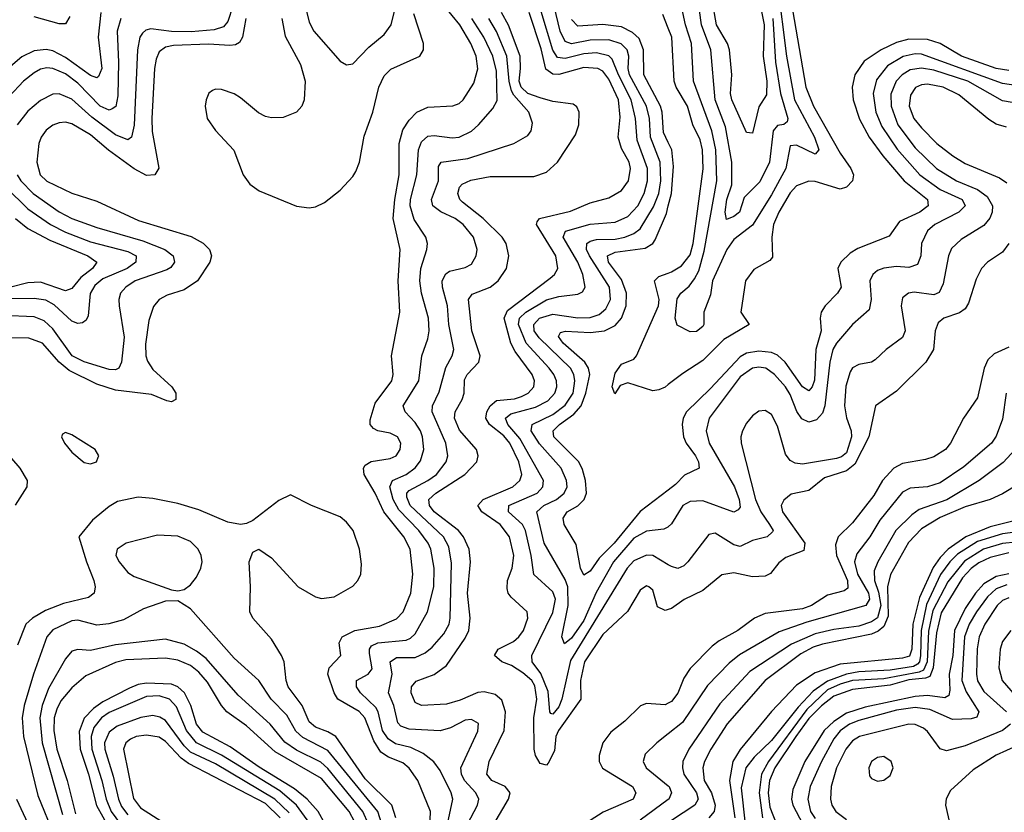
# Model space of a CAD drawing. Header units: inches. Extents: x 884549 to 1028252, y 526810 to 653624.
# Tile 975 of 1056: x 1017924 to 1021076, y 616128 to 618666. Entities that reach past the tile are written whole.
import ezdxf

# ---------------------------------------------------------------- set-up
doc = ezdxf.new("R2010")
doc.units = ezdxf.units.IN
doc.header["$MEASUREMENT"] = 0
doc.layers.add('B0611', color=7, linetype='Continuous')
doc.layers.add('B0621', color=7, linetype='Continuous')

msp = doc.modelspace()

# ---------------------------------------------------------------- linework, layer by layer
at = {"layer": 'B0611', "color": 5}
for points, elevation in [([(1019110, 618857), (1019070, 618855.2), (1018990, 618822.3), (1018910, 618797.1), (1018877.4, 618770), (1018850.1, 618729.9), (1018842.3, 618690), (1018850, 618658.3), (1018865.5, 618630), (1018950, 618533.4), (1018970, 618522), (1018990, 618525.3), (1019041.5, 618578.5), (1019090, 618619.4), (1019112.3, 618650), (1019122.2, 618690), (1019137.1, 618810), (1019130, 618841.5)], 2740), ([(1018070, 617344.5), (1018060.7, 617339.3), (1018057.1, 617330), (1018066.9, 617310), (1018090, 617280.8), (1018130, 617248.2), (1018150, 617243.6), (1018169.2, 617250), (1018175.3, 617264.7), (1018177, 617270), (1018165.1, 617290), (1018090, 617336.4)], 2720), ([(1018364.8, 617015.2), (1018264.9, 616990), (1018235.5, 616970), (1018231.8, 616950), (1018241.6, 616930), (1018270, 616896.3), (1018290, 616883), (1018410, 616840.5), (1018430, 616837.1), (1018450, 616841.6), (1018470, 616856.5), (1018490, 616881.1), (1018503.9, 616910), (1018507.7, 616930), (1018505, 616950), (1018495.1, 616970), (1018470, 616995.4), (1018430, 617012.4)], 2740)]:
    msp.add_lwpolyline(points, close=True, dxfattribs=dict(at, elevation=elevation))
for points, elevation in [([(1018605.4, 618710), (1018590, 618660.3), (1018576.4, 618643.6), (1018545.7, 618634.3), (1018472.7, 618627.3), (1018410, 618628.5), (1018343, 618637), (1018326.9, 618633.1), (1018316.5, 618623.5), (1018308.5, 618610), (1018300.5, 618570), (1018290, 618329), (1018281.7, 618290), (1018270, 618281.8), (1018230, 618297.7), (1018154.1, 618354.1), (1018090, 618411.7), (1018050, 618429), (1018030, 618427.9), (1017990, 618407.8), (1017950, 618373.1), (1017915.1, 618330)], 2660), ([(1019236.6, 616076.6), (1019238.7, 616130), (1019197.6, 616230), (1019170, 616269.3), (1019150, 616285.9), (1019103.9, 616303.9), (1019080.1, 616320.1), (1019056.8, 616356.8), (1019028.3, 616430), (1019010, 616450.2), (1018942.3, 616490), (1018929.9, 616510.1), (1018909.9, 616570), (1018914.7, 616590), (1018951.4, 616630), (1018945.9, 616670), (1018955.9, 616690), (1018996.5, 616710), (1019075.6, 616724.4), (1019130, 616746.9), (1019151.2, 616770), (1019175.4, 616830), (1019182.6, 616890), (1019173.5, 616970), (1019153.2, 617010), (1019089.8, 617089.8), (1019061.8, 617150), (1019026.6, 617210), (1019024.6, 617230), (1019030, 617239.8), (1019049.1, 617250.9), (1019110, 617261.3), (1019128.7, 617270), (1019142.1, 617290), (1019143.6, 617310), (1019133.1, 617330), (1019110, 617342.5), (1019070, 617349.9), (1019056.6, 617356.6), (1019045.8, 617370), (1019045.1, 617385.1), (1019061.3, 617438.7), (1019115.4, 617510), (1019118.7, 617530), (1019114.2, 617590), (1019140.6, 617730), (1019135.5, 617830), (1019142.1, 617930), (1019119.6, 618030), (1019124.5, 618090), (1019138.3, 618170), (1019138.4, 618270), (1019150, 618313.3), (1019170, 618345), (1019194.5, 618370), (1019230, 618385.9), (1019310, 618390.6), (1019330, 618398.5), (1019343.2, 618410), (1019376.9, 618463.1), (1019390.6, 618509.4), (1019384.6, 618550), (1019368.3, 618590), (1019332.3, 618650), (1019283.7, 618710)], 2680), ([(1020000, 617042.3), (1019998.8, 617041.2), (1019985.6, 617034.4), (1019930, 617028.4), (1019890, 617005.3), (1019824.3, 616930), (1019768.5, 616831.5), (1019730, 616741.5), (1019690, 616685.1), (1019667.8, 616667.8), (1019659, 616690), (1019679.2, 616790), (1019677.8, 616850), (1019670, 616872.9), (1019602.4, 616990), (1019579, 617090), (1019601.2, 617110), (1019641.8, 617130), (1019666.4, 617150), (1019676, 617170), (1019674.4, 617190), (1019656.9, 617230), (1019587.5, 617307.5), (1019560.8, 617350), (1019564.5, 617370), (1019630, 617402.3), (1019670, 617431.4), (1019694.9, 617470), (1019701.1, 617510), (1019697.5, 617530), (1019687.2, 617550), (1019587, 617647), (1019570.8, 617670), (1019569.4, 617690), (1019587.8, 617710), (1019630, 617723.4), (1019710, 617711.8), (1019750, 617713), (1019778.3, 617721.7), (1019800.2, 617739.8), (1019815, 617770), (1019812, 617810), (1019747.7, 617910), (1019738.3, 617930), (1019739.5, 617950), (1019750, 617957.4), (1019770, 617961.9), (1019830, 617964), (1019860.7, 617970), (1019890, 617981.8), (1019910, 617997.1), (1019952.9, 618067.1), (1019969.1, 618110), (1019976.4, 618150), (1019974, 618210), (1019942.6, 618290), (1019939.3, 618350), (1019930.4, 618390), (1019875.5, 618490), (1019871.7, 618510), (1019874.1, 618550), (1019868.6, 618570), (1019849.5, 618589.5), (1019810, 618602.1), (1019750, 618600.7), (1019690, 618588.7), (1019670, 618596.7), (1019654.1, 618630), (1019634.8, 618710)], 2540), ([(1018183.2, 618690), (1018174.9, 618610), (1018187, 618510), (1018175.8, 618484.2), (1018170, 618480.2), (1018150, 618487.2), (1018070, 618545.6), (1018030, 618566.3), (1018008.7, 618571.3), (1017970, 618566.5), (1017930, 618547.7), (1017855.7, 618484.3)], 2620), ([(1018762.4, 618670), (1018773.4, 618613.4), (1018822.8, 618522.8), (1018837.8, 618470), (1018833.8, 618410), (1018826.8, 618390), (1018809.7, 618370.3), (1018766.5, 618353.5), (1018730, 618352), (1018710, 618356.9), (1018688.2, 618368.2), (1018630, 618416.4), (1018610, 618428.5), (1018570, 618442.4), (1018550, 618444.1), (1018540.6, 618439.4), (1018529, 618431), (1018520.6, 618410), (1018517.1, 618390), (1018523.5, 618350), (1018550, 618311.4), (1018608.8, 618248.8), (1018638.6, 618170), (1018660, 618140), (1018690, 618118), (1018810, 618068.8), (1018850, 618063.7), (1018870, 618067), (1018899, 618081), (1018950, 618120.3), (1018990, 618164), (1018999.3, 618180.7), (1019011.9, 618210), (1019026.5, 618293.5), (1019054.2, 618370), (1019073.6, 618450), (1019090, 618487), (1019112.1, 618507.9), (1019204.2, 618550), (1019216.1, 618570), (1019215.9, 618590), (1019185.4, 618685.4)], 2720), ([(1019440.9, 616090), (1019488.9, 616170), (1019493.5, 616190), (1019478.2, 616210), (1019435.2, 616230), (1019418.7, 616250), (1019426.5, 616290), (1019474.4, 616390), (1019478.5, 616450), (1019466.5, 616486.5), (1019445.2, 616505.2), (1019410, 616513.9), (1019390, 616511.6), (1019333.6, 616486.4), (1019290, 616474), (1019210, 616469.9), (1019190, 616479.8), (1019176.5, 616510), (1019177.4, 616530), (1019192.3, 616547.7), (1019250, 616569.1), (1019290, 616597.8), (1019350, 616685), (1019361.6, 616710), (1019365.5, 616750), (1019357.3, 616830), (1019366.9, 616930), (1019362.1, 616970), (1019343.8, 617010), (1019328, 617030), (1019250.8, 617090), (1019235.8, 617110), (1019233.5, 617130), (1019255.8, 617150), (1019348.9, 617210), (1019387.2, 617250), (1019391.7, 617270), (1019385.5, 617290), (1019331.7, 617351.7), (1019315.4, 617390), (1019317.5, 617410), (1019340.4, 617450), (1019346.4, 617470), (1019347.1, 617512.9), (1019356, 617530), (1019393.5, 617570), (1019397.3, 617590), (1019370.7, 617670), (1019360.1, 617770), (1019372.3, 617787.7), (1019430, 617809.4), (1019455.8, 617830), (1019481.8, 617870), (1019489.9, 617910), (1019481.3, 617950), (1019468.2, 617970), (1019406.9, 618030), (1019341.5, 618081.5), (1019333, 618090), (1019326.1, 618110), (1019331.5, 618130), (1019340.4, 618139.6), (1019367.8, 618152.2), (1019430, 618164), (1019570, 618163.9), (1019610, 618178.2), (1019645.5, 618210), (1019702.6, 618297.4), (1019713.9, 618330), (1019714.6, 618370), (1019707.4, 618387.4), (1019695.9, 618395.9), (1019630, 618404.2), (1019590, 618416.1), (1019550, 618430), (1019529.2, 618450), (1019523, 618470), (1019527.3, 618510), (1019525.5, 618550), (1019488.8, 618648.8), (1019466.2, 618690)], 2620), ([(1020000, 616777.2), (1019990, 616773.7), (1019965.6, 616785.6), (1019950, 616838.9), (1019938, 616850), (1019930, 616853.3), (1019910, 616839.3), (1019869.3, 616770.7), (1019790, 616697.3), (1019731.4, 616610), (1019719.1, 616550), (1019720.1, 616490), (1019648.8, 616390), (1019639.7, 616370), (1019635.3, 616324.8), (1019615.2, 616284.8), (1019610, 616278.3), (1019590, 616283.5), (1019574.8, 616310), (1019570.7, 616330), (1019569.4, 616430), (1019578.6, 616490), (1019572.5, 616532.5), (1019562.7, 616550), (1019534.6, 616574.6), (1019498.3, 616598.3), (1019467.3, 616610), (1019443.6, 616630), (1019454.9, 616650), (1019504.7, 616675.3), (1019521.1, 616690), (1019536, 616710), (1019549.9, 616750), (1019548, 616770), (1019497.2, 616817.2), (1019487.5, 616830), (1019484, 616844), (1019485.1, 616870), (1019499.8, 616910), (1019505.7, 616950), (1019491.9, 617010), (1019461.2, 617050), (1019402.5, 617090), (1019390.4, 617110), (1019407.8, 617130), (1019502.1, 617170), (1019524.9, 617190), (1019530.8, 617210), (1019521.4, 617250), (1019492.6, 617310), (1019473.2, 617333.2), (1019427.8, 617370), (1019416.2, 617390), (1019418.7, 617410), (1019430, 617429.2), (1019450, 617446.9), (1019507.7, 617452.3), (1019530, 617459.6), (1019551.5, 617470), (1019569.4, 617490), (1019571.7, 617510), (1019564.5, 617530), (1019510, 617603.5), (1019495.6, 617630), (1019474.7, 617710), (1019484.9, 617735.1), (1019621.7, 617838.3), (1019635.3, 617850), (1019645.9, 617870), (1019640.4, 617910), (1019577.7, 618010), (1019580.6, 618019.4), (1019587.8, 618030), (1019686.9, 618053.1), (1019750, 618080.3), (1019810, 618096.1), (1019850, 618119.3), (1019872.6, 618150), (1019879.3, 618190), (1019874.7, 618210), (1019850, 618253.6), (1019839.7, 618290), (1019846, 618354), (1019840.3, 618410), (1019810, 618476.1), (1019790, 618502), (1019774, 618510), (1019730, 618512.8), (1019650, 618491.1), (1019630, 618491.8), (1019608.3, 618508.2), (1019593.3, 618573.3), (1019554.1, 618690)], 2580), ([(1020000, 616920.8), (1019950, 616950.3), (1019930, 616951.1), (1019890, 616932.7), (1019868.4, 616910), (1019686.4, 616613.6), (1019659.6, 616490), (1019650, 616466), (1019630, 616442.5), (1019624.4, 616444.4), (1019620.2, 616450), (1019614.9, 616514.9), (1019592.3, 616572.3), (1019563.8, 616610), (1019563.5, 616630), (1019630, 616767.7), (1019638.4, 616810), (1019630, 616833.6), (1019569.6, 616889.6), (1019561.4, 616950), (1019543.1, 617030), (1019532.9, 617050), (1019487.9, 617090), (1019489.4, 617110), (1019580.2, 617150), (1019598.1, 617170), (1019600.3, 617190), (1019524.9, 617324.9), (1019486.2, 617370), (1019478.4, 617390), (1019496.3, 617403.7), (1019574.5, 617425.5), (1019614.1, 617445.9), (1019636.7, 617470), (1019643.3, 617490), (1019642.3, 617510), (1019633.7, 617530), (1019618.1, 617550), (1019545.1, 617630), (1019520.5, 617690), (1019523.1, 617710), (1019544, 617730), (1019610, 617769), (1019650, 617780.1), (1019710, 617786.8), (1019725.4, 617794.6), (1019733.7, 617810), (1019726.2, 617850), (1019710.7, 617890), (1019663.9, 617970), (1019671, 617989), (1019750, 618011.8), (1019830, 618018.1), (1019870, 618036.6), (1019902.9, 618070), (1019923.1, 618110), (1019933.2, 618150), (1019932.9, 618190), (1019900.7, 618280.7), (1019894.7, 618350), (1019881, 618410), (1019840.1, 618490), (1019820.4, 618540.4), (1019810, 618550.8), (1019770, 618560.5), (1019730, 618557.3), (1019670, 618542), (1019645.4, 618545.4), (1019630, 618569.3), (1019592.9, 618692.8)], 2560), ([(1020000, 618639.1), (1019982.7, 618682.7)], 2480), ([(1018647.5, 618670), (1018637.1, 618610), (1018626.9, 618593.1), (1018614.3, 618585.7), (1018596.7, 618583.3), (1018527.7, 618587.7), (1018415.9, 618584.1), (1018390, 618578.1), (1018370, 618563), (1018360.1, 618539.9), (1018354.8, 618510), (1018346.5, 618350), (1018348.1, 618308.1), (1018368.9, 618191.1), (1018356.5, 618170), (1018330, 618167.5), (1018290, 618188.5), (1018208.3, 618248.3), (1018150, 618297.4), (1018090, 618333.3), (1018070, 618338), (1018050, 618336.1), (1018030, 618328.7), (1018007.8, 618312.2), (1017991.8, 618290), (1017984.5, 618270), (1017978.1, 618210), (1017989.2, 618170), (1018010, 618148.8), (1018090, 618111), (1018170, 618085.5), (1018303.4, 618023.4), (1018472.1, 617972.1), (1018510.6, 617950.6), (1018531.2, 617930), (1018537.3, 617910), (1018532.2, 617890), (1018492.7, 617830), (1018450, 617801.1), (1018396, 617784), (1018370.1, 617769.9), (1018352.2, 617747.8), (1018337.5, 617702.5), (1018326.7, 617626.7), (1018327, 617590), (1018332.2, 617572.2), (1018350, 617545.6), (1018410.8, 617490), (1018422.9, 617470), (1018423.7, 617450), (1018410, 617442.5), (1018394.5, 617445.5), (1018345.7, 617465.7), (1018230, 617479.3), (1018170, 617499.5), (1018082.4, 617542.4), (1018049.5, 617569.5), (1017996.4, 617630), (1017953.2, 617646.8), (1017890, 617647.4)], 2680), ([(1018246.9, 618670), (1018236, 618630), (1018240.3, 618530), (1018237.6, 618422.4), (1018231.1, 618388.9), (1018219.5, 618380.5), (1018210, 618377), (1018181, 618390), (1018110, 618462.7), (1018070, 618492.8), (1018030, 618510.2), (1018010, 618512), (1017990, 618507.7), (1017970, 618496.7), (1017936.2, 618470), (1017890, 618420.2)], 2640), ([(1018083.6, 618676.5), (1018070, 618652.7), (1018050, 618652.9), (1017970, 618675.1)], 2580), ([(1019293.5, 616090), (1019309.9, 616170), (1019304.7, 616190), (1019270, 616261.2), (1019249.6, 616289.6), (1019215.6, 616315.6), (1019175.2, 616335.2), (1019126.8, 616346.8), (1019102.9, 616362.9), (1019085.1, 616390), (1019071.5, 616450), (1019063.9, 616463.9), (1019015.1, 616510), (1019001.4, 616530), (1019001.5, 616538.5), (1019002.3, 616550), (1019039, 616570), (1019052.4, 616587.6), (1019043.5, 616636.5), (1019043.4, 616650), (1019050, 616660.9), (1019070, 616670.8), (1019160.8, 616679.2), (1019174.7, 616685.3), (1019190, 616699.8), (1019229.1, 616770), (1019249.6, 616850), (1019250.8, 616910), (1019240.1, 616970), (1019231.2, 616990), (1019201.8, 617030), (1019137, 617097), (1019119.3, 617130), (1019108, 617170), (1019116.7, 617190), (1019160.5, 617210), (1019189.3, 617230.7), (1019206.4, 617253.6), (1019217.6, 617290), (1019213.5, 617330), (1019206.3, 617350), (1019190, 617376.7), (1019157.3, 617410), (1019151.5, 617430), (1019200.9, 617510), (1019211.3, 617590), (1019230, 617643.7), (1019234.2, 617670), (1019232.4, 617710), (1019210.3, 617790), (1019204.5, 617830), (1019207.5, 617870), (1019227, 617930), (1019228.8, 617950), (1019223.2, 617970), (1019186.8, 618026.8), (1019174, 618070), (1019174.3, 618090), (1019194.9, 618170), (1019200.5, 618250), (1019210, 618275.5), (1019230, 618292.9), (1019250, 618295.7), (1019307.7, 618287.7), (1019330, 618289.7), (1019370, 618309.6), (1019392.1, 618330), (1019438.1, 618381.9), (1019452, 618408), (1019450, 618501.6), (1019438.5, 618550), (1019409.2, 618610), (1019370.5, 618670)], 2660), ([(1019356.8, 616090), (1019389.1, 616150), (1019393.1, 616170), (1019383.8, 616190), (1019347.4, 616230), (1019338.1, 616250), (1019336.2, 616270), (1019390, 616387.2), (1019392, 616412), (1019370, 616425), (1019350, 616422.4), (1019302.2, 616397.8), (1019270, 616388.7), (1019170, 616394.3), (1019143.8, 616403.8), (1019134.4, 616414.4), (1019121.1, 616470), (1019104.2, 616510), (1019116.3, 616570), (1019109.6, 616610), (1019130, 616623.8), (1019190, 616623.8), (1019221.6, 616638.4), (1019243.6, 616656.4), (1019281, 616699), (1019297.9, 616730), (1019302.1, 616750), (1019305.6, 616925.6), (1019297.6, 616977.6), (1019279.9, 617010), (1019174.1, 617110), (1019162.6, 617137.4), (1019162.7, 617150), (1019170, 617158.2), (1019229.9, 617190), (1019257.5, 617210), (1019288.7, 617250), (1019293.7, 617270), (1019287.4, 617310), (1019244.5, 617410), (1019245, 617430), (1019266, 617474), (1019287.7, 617552.3), (1019307.9, 617590), (1019313.6, 617610), (1019297.3, 617690), (1019292.7, 617750), (1019276.6, 617810), (1019276.2, 617830), (1019287.4, 617852.6), (1019299.1, 617860.9), (1019350, 617872.9), (1019370, 617883.2), (1019385.3, 617910), (1019388.2, 617930), (1019376.6, 617970), (1019343.6, 618010), (1019317.8, 618030), (1019271.3, 618051.4), (1019246.6, 618070), (1019241.9, 618090), (1019264.2, 618150), (1019264.1, 618195.9), (1019272.6, 618210), (1019358.2, 618221.8), (1019505.6, 618270), (1019550, 618295.9), (1019561.4, 618310), (1019564.9, 618335.1), (1019553.5, 618370), (1019505, 618425), (1019498.5, 618438.5), (1019490.6, 618470), (1019482.9, 618550), (1019450, 618628.4), (1019425.9, 618670)], 2640), ([(1020000, 618273.1), (1019984.9, 618304.9), (1019980.7, 618370), (1019974.9, 618390), (1019921.4, 618490), (1019920.9, 618570), (1019906.2, 618606.2), (1019885.7, 618625.7), (1019850, 618643.6), (1019790, 618650.9), (1019710, 618646.2), (1019690, 618667.6)], 2520), ([(1017915.1, 618170), (1017927.4, 618150), (1017966.4, 618110), (1018050, 618051.1), (1018090, 618029.8), (1018170, 618000.4), (1018317.6, 617957.6), (1018388.5, 617930), (1018414.4, 617910), (1018419.5, 617890), (1018407.4, 617872.6), (1018395, 617865.1), (1018293.6, 617830), (1018263, 617810), (1018246.3, 617790), (1018240.8, 617770), (1018241.9, 617750), (1018258.2, 617650), (1018250, 617569.6), (1018240.7, 617550), (1018230, 617544.8), (1018210, 617545.5), (1018130, 617570.6), (1018091.9, 617590), (1018030, 617676), (1018001.7, 617701.7), (1017970, 617714.8), (1017770, 617723.1)], 2660), ([(1017878.7, 618130), (1017950, 618060.9), (1018022.6, 618010), (1018070, 617985.4), (1018150, 617954.4), (1018270, 617923.5), (1018296.3, 617910), (1018295.5, 617890), (1018267.4, 617870), (1018190, 617836.3), (1018164.6, 617815.5), (1018149.7, 617789.7), (1018142.4, 617717.6), (1018136.2, 617703.8), (1018124.5, 617695.5), (1018110, 617693.6), (1018090, 617701.1), (1018033.6, 617753.6), (1018007.7, 617767.7), (1017970, 617773.2), (1017870, 617772.3)], 2640), ([(1020000, 617159.8), (1019910, 617090.8), (1019826.4, 616990), (1019778.4, 616941.6), (1019750, 616900.5), (1019730, 616887.2), (1019719, 616910), (1019705.3, 616985.3), (1019666.4, 617050), (1019663.7, 617070), (1019676.7, 617090), (1019710.2, 617109.8), (1019730.8, 617129.2), (1019738.6, 617150), (1019735.4, 617190), (1019725.6, 617225.6), (1019713.4, 617250), (1019633, 617330), (1019631.8, 617350), (1019651.4, 617370), (1019697.2, 617402.8), (1019720.8, 617430), (1019736.3, 617470), (1019748.6, 617530), (1019744.6, 617550), (1019732.8, 617570), (1019662.9, 617630), (1019648.4, 617651.6), (1019655, 617665), (1019671.1, 617668.9), (1019750, 617664.4), (1019795.9, 617670), (1019830, 617687.4), (1019849.8, 617710.2), (1019865, 617750), (1019866.2, 617790), (1019850, 617834.3), (1019808, 617890), (1019805.3, 617910), (1019830, 617922), (1019925.6, 617934.4), (1019950, 617949.3), (1019958.4, 617961.6), (1019993.8, 618046.2), (1020000, 618070.3)], 2520), ([(1017910.2, 618030.2), (1017950, 617997.3), (1018020, 617959.9), (1018141.2, 617910), (1018170.7, 617890), (1018156.3, 617870), (1018119.2, 617840.8), (1018090, 617805.3), (1018070, 617798.1), (1017990, 617825.3), (1017950, 617823.2), (1017891.3, 617808.7)], 2620), ([(1020000, 617497.6), (1019990, 617489.9), (1019970, 617480.7), (1019950, 617477.9), (1019870, 617503.2), (1019845.8, 617494.3), (1019828.3, 617468.3), (1019820.3, 617490), (1019830, 617534.4), (1019850, 617563.2), (1019890, 617579.6), (1019898, 617590), (1019968.2, 617750), (1019971, 617770), (1019955.8, 617830), (1019970, 617843.9), (1020000, 617854.9)], 2480), ([(1017815.4, 617355.4), (1017924.5, 617230), (1017947, 617190), (1017946.2, 617170), (1017908.8, 617111.2)], 2680), ([(1019127.8, 616110), (1019114.9, 616150), (1019030, 616235.4), (1018936, 616370), (1018910, 616385.9), (1018870, 616400.8), (1018850, 616417.5), (1018827.6, 616470), (1018783.1, 616530), (1018776.1, 616550), (1018770.4, 616610), (1018761.5, 616630), (1018730, 616681.8), (1018669.8, 616750), (1018660.4, 616770), (1018662.5, 616850), (1018658.5, 616930), (1018670, 616960.5), (1018689.6, 616970.4), (1018730, 616942.3), (1018815.1, 616850), (1018870, 616817.5), (1018890, 616812.1), (1018930, 616817.5), (1018990, 616851.7), (1019006.4, 616870), (1019015.8, 616890), (1019017.7, 616922.3), (1019011.8, 616970), (1018991.4, 617030), (1018970, 617057.4), (1018950, 617074.4), (1018857.6, 617110), (1018790, 617144.5), (1018753.3, 617126.7), (1018670, 617062.7), (1018650, 617052.3), (1018630, 617049.5), (1018590, 617056.9), (1018496.6, 617096.6), (1018430, 617117.1), (1018350, 617132.8), (1018303.1, 617136.9), (1018237.2, 617122.8), (1018210, 617107.4), (1018156.2, 617063.8), (1018112.4, 617010), (1018137.1, 616930), (1018161.2, 616870), (1018165.1, 616850), (1018161.8, 616830), (1018144, 616816), (1018063.9, 616796.1), (1018005.7, 616774.3), (1017964.1, 616750), (1017943.5, 616730), (1017916.9, 616663.1)], 2720), ([(1019082.5, 616090), (1019070.2, 616130), (1018910, 616325.5), (1018830, 616367.2), (1018807.2, 616387.2), (1018778.3, 616438.3), (1018728.7, 616490), (1018688.6, 616550), (1018610, 616621.1), (1018470, 616778.9), (1018430, 616805.1), (1018390, 616803.5), (1018320.1, 616779.9), (1018255.8, 616744.2), (1018209, 616731), (1018170, 616727.5), (1018110, 616743), (1018090, 616741), (1018030, 616712.3), (1018010.9, 616690), (1017968, 616570), (1017937.5, 616470), (1017931.6, 616430), (1017936, 616370), (1017981.6, 616181.6), (1018033.6, 616053.6)], 2740), ([(1019040.4, 616090), (1019022.3, 616130), (1018910, 616268.1), (1018887.8, 616287.8), (1018810, 616326.7), (1018772.4, 616352.4), (1018725.4, 616410), (1018622.7, 616502.7), (1018520.2, 616620.2), (1018490, 616643.6), (1018450, 616666.1), (1018390, 616682.7), (1018230, 616664.4), (1018150, 616645.6), (1018110, 616648.7), (1018090, 616643.4), (1018070, 616618.9), (1018016, 616524), (1017996, 616470), (1017988.2, 616430), (1017995, 616350), (1018060.6, 616120.6)], 2760), ([(1018996, 616096), (1018978.5, 616130), (1018890, 616236.4), (1018741.8, 616321.8), (1018650, 616404.9), (1018587.1, 616450), (1018570, 616470), (1018525, 616545), (1018496.7, 616576.7), (1018470, 616597.4), (1018430, 616614.8), (1018390, 616621.5), (1018263.7, 616616.3), (1018230, 616607.6), (1018135.6, 616564.4), (1018090, 616526.2), (1018055.8, 616484.2), (1018042.1, 616457.9), (1018034.3, 616430), (1018032.9, 616390), (1018043, 616330), (1018075.5, 616230), (1018102.6, 616122.6)], 2780), ([(1018901.5, 616090), (1018879.3, 616130), (1018844.1, 616170), (1018802.8, 616202.8), (1018690, 616272.2), (1018597, 616337), (1018510, 616384.5), (1018489.5, 616410), (1018471.7, 616470), (1018450.7, 616510), (1018430, 616529.4), (1018410, 616537.8), (1018330, 616541.2), (1018303.1, 616536.9), (1018274.8, 616525.2), (1018190, 616481.3), (1018160.1, 616459.9), (1018130.5, 616429.5), (1018114, 616386), (1018117.5, 616330), (1018144.1, 616250), (1018169.9, 616149.9), (1018210, 616076.5)], 2820), ([(1018852.2, 616092.2), (1018810.2, 616150.2), (1018756.4, 616196.4), (1018570, 616311), (1018489.9, 616350), (1018457.1, 616390), (1018425.3, 616465.3), (1018403.6, 616490), (1018370, 616500.7), (1018330, 616498.3), (1018210, 616447), (1018185.3, 616430), (1018161.1, 616398.9), (1018152.2, 616370), (1018154.7, 616330), (1018186.5, 616230), (1018200.1, 616170), (1018216.7, 616130), (1018246.2, 616090)], 2840), ([(1020000, 616477), (1019990, 616471.8), (1019930, 616476.2), (1019911.4, 616468.6), (1019860.3, 616419.7), (1019815.6, 616384.4), (1019790.1, 616350), (1019778.7, 616310), (1019778.3, 616290), (1019788.8, 616268.8), (1019884.8, 616210), (1019896.2, 616190), (1019887, 616170), (1019791.5, 616128.5), (1019750, 616101.8)], 2620), ([(1018785.8, 616125.8), (1018740.2, 616170), (1018550, 616283), (1018470, 616320.8), (1018450, 616340.9), (1018390, 616421.7), (1018372.5, 616432.5), (1018350, 616437.6), (1018311.5, 616431.5), (1018235.9, 616404.1), (1018210, 616384), (1018195.5, 616350), (1018196.3, 616330), (1018223.3, 616243.3), (1018239.7, 616170), (1018250, 616146.4), (1018270, 616119.5)], 2860), ([(1020000, 616379.3), (1019963.2, 616350), (1019926.3, 616313.7), (1019919.8, 616290), (1019929.5, 616270), (1020000, 616212)], 2640), ([(1018757.1, 616110), (1018710, 616155.6), (1018463.6, 616283.6), (1018440.8, 616300.8), (1018390, 616354.3), (1018370, 616367.9), (1018330, 616375.2), (1018296.5, 616370), (1018278.3, 616361.7), (1018262.9, 616350), (1018255.5, 616330), (1018287.6, 616172.4), (1018310, 616142), (1018378.6, 616098.6)], 2880), ([(1017913.7, 616170), (1018006.3, 615970)], 2720), ([(1020000, 616168.8), (1019910, 616102.9)], 2640)]:
    msp.add_lwpolyline(points, dxfattribs=dict(at, elevation=elevation))
at = {"layer": 'B0621', "color": 5}
for points, elevation in [([(1020350, 618779), (1020378.5, 618550), (1020403.8, 618410), (1020468.2, 618290), (1020481.7, 618250), (1020470, 618236.1), (1020410, 618264.8), (1020390, 618262.5), (1020375.7, 618190), (1020330, 618105.6), (1020270, 618008.6), (1020210, 617962.1), (1020187, 617930), (1020141.2, 617830), (1020134.8, 617785.2), (1020113.4, 617730), (1020113.7, 617690), (1020110, 617683.5), (1020090, 617668.2), (1020070, 617666.4), (1020028.3, 617688.3), (1020022.2, 617710), (1020028.1, 617771.9), (1020039.6, 617790), (1020067.2, 617812.8), (1020084, 617836), (1020097.9, 617862.1), (1020114.7, 617925.3), (1020155, 618150), (1020152.5, 618250), (1020139.5, 618310), (1020080.8, 618470), (1020074.2, 618590), (1020054.7, 618650), (1020038.3, 618730)], 2460), ([(1020334.4, 618670), (1020343, 618530), (1020358.6, 618430), (1020382.2, 618350), (1020380.3, 618339.8), (1020369.6, 618330.4), (1020350, 618327.2), (1020335.7, 618310), (1020323.7, 618210), (1020293.4, 618146.6), (1020242.8, 618097.2), (1020227.6, 618050), (1020210, 618035.9), (1020186.4, 618026.4), (1020181.5, 618050), (1020187.8, 618090), (1020203, 618137), (1020203.7, 618210), (1020183.4, 618323.4), (1020149.7, 618410), (1020135.8, 618570), (1020105.8, 618650), (1020092, 618750)], 2440), ([(1020283.1, 618770), (1020306.5, 618650), (1020303.3, 618550), (1020315.1, 618470), (1020314.6, 618425.4), (1020290, 618387.3), (1020270, 618303.1), (1020250, 618305.3), (1020203.1, 618410), (1020199, 618430), (1020203.2, 618490), (1020195.6, 618570), (1020189.6, 618590), (1020153.8, 618650), (1020140.7, 618730)], 2420), ([(1020392.7, 618730), (1020440.1, 618450), (1020464.5, 618390), (1020550, 618238.5), (1020584.1, 618190), (1020592.8, 618170), (1020589.6, 618150), (1020570, 618129.5), (1020550, 618123.6), (1020470, 618148.5), (1020450, 618149.4), (1020410, 618133.9), (1020390, 618111.6), (1020354.2, 618050), (1020337.1, 618010), (1020330.9, 617970), (1020333.9, 617906.1), (1020324.6, 617895.4), (1020273.6, 617866.4), (1020247.5, 617830), (1020232.6, 617730), (1020258.8, 617690), (1020177.4, 617642.6), (1020110, 617574.5), (1020046.5, 617533.5), (1020000, 617497.6)], 2480), ([(1020000, 617854.9), (1020010, 617858.6), (1020042.4, 617877.6), (1020070, 617912.8), (1020079.3, 617950), (1020111.2, 618188.7), (1020109.3, 618250), (1020102, 618282), (1020078.9, 618330), (1020061.9, 618390), (1020025.2, 618450), (1020018.6, 618470), (1020011.6, 618610), (1020000, 618639.1)], 2480), ([(1021090, 618504.2), (1021049.2, 618510), (1020939, 618550), (1020870.2, 618590.2), (1020830, 618603.5), (1020770, 618604), (1020730, 618593.5), (1020681.2, 618570), (1020626.8, 618533.2), (1020596.6, 618490), (1020588.1, 618450), (1020592.1, 618410), (1020612.4, 618347.6), (1020642.6, 618290), (1020686.2, 618230), (1020755.2, 618150), (1020829.2, 618090), (1020832.3, 618070), (1020805.6, 618050), (1020740.2, 618019.8), (1020707.4, 617972.6), (1020606.3, 617933.7), (1020581.8, 617918.2), (1020552.5, 617890), (1020542.5, 617870), (1020553.3, 617810), (1020541.4, 617790), (1020502.2, 617750), (1020489.4, 617730), (1020486.4, 617710), (1020489.8, 617670), (1020472.3, 617610), (1020468, 617512), (1020460.1, 617490), (1020450, 617477.5), (1020430, 617490.9), (1020374.2, 617570), (1020350, 617592.4), (1020330, 617600.1), (1020290, 617604.2), (1020250, 617598.1), (1020230, 617586.9), (1020135.2, 617484.8), (1020058.5, 617410), (1020047.4, 617390), (1020044.2, 617370), (1020048.4, 617330), (1020057.1, 617310), (1020087.5, 617270), (1020096.6, 617250), (1020098.3, 617230), (1020052.2, 617207.8), (1020022.8, 617177.2), (1020000, 617159.8)], 2520), ([(1021170, 618447.4), (1021070, 618461.8), (1020810, 618555.9), (1020790, 618557.1), (1020751.6, 618548.4), (1020701.8, 618518.2), (1020666.5, 618473.5), (1020655.4, 618430), (1020664.6, 618370), (1020683.9, 618323.9), (1020732.1, 618252.2), (1020805.2, 618170), (1020870, 618122.5), (1020940.9, 618090), (1020950.1, 618070), (1020930.1, 618050), (1020853.4, 618010), (1020829.6, 617990), (1020810.5, 617950), (1020808.3, 617910), (1020797.3, 617882.7), (1020770, 617873.2), (1020730, 617876.2), (1020690, 617871.1), (1020670, 617862.9), (1020654.6, 617850), (1020645.5, 617830), (1020649.3, 617770), (1020643.4, 617736.6), (1020590, 617690.5), (1020538.5, 617630), (1020527, 617610), (1020517, 617570), (1020501.5, 617430), (1020493.9, 617406.1), (1020474.7, 617385.3), (1020450, 617377.6), (1020427.9, 617387.9), (1020411.2, 617411.2), (1020390, 617465.7), (1020374.6, 617490), (1020339.7, 617530), (1020312, 617550), (1020290, 617553.5), (1020270, 617550.3), (1020230, 617522.1), (1020130.5, 617390), (1020121.1, 617350), (1020131.2, 617310), (1020212.2, 617170), (1020227.1, 617130), (1020230, 617104.7), (1020224, 617096), (1020210, 617089.4), (1020110, 617125.7), (1020070, 617123.5), (1020046.5, 617110), (1020010, 617051.3), (1020000, 617042.3)], 2540), ([(1021150, 618392.6), (1021070, 618406.6), (1020958.4, 618470), (1020850, 618504.5), (1020810, 618511.6), (1020774.6, 618505.4), (1020748.1, 618490), (1020729.1, 618470), (1020712.4, 618427.6), (1020712.9, 618390), (1020734.6, 618330), (1020790, 618256.4), (1020858.2, 618190), (1020922.5, 618150), (1020990, 618122.3), (1021020.4, 618100.4), (1021037.8, 618070), (1021036.6, 618050), (1021028.8, 618031.2), (1021010, 618007.6), (1020937.4, 617962.6), (1020906.8, 617933.2), (1020896.9, 617910), (1020879.6, 617820.4), (1020867, 617793), (1020850, 617785.2), (1020786.7, 617793.3), (1020768.7, 617790), (1020750, 617775.1), (1020745.1, 617750), (1020758.3, 617670), (1020750, 617649), (1020696.9, 617610), (1020662.7, 617577.3), (1020650, 617569.9), (1020610, 617562.2), (1020590, 617551.2), (1020581.7, 617538.3), (1020567.8, 617492.2), (1020564.5, 617430), (1020570.9, 617390.9), (1020585.1, 617350), (1020586, 617330), (1020570, 617278.8), (1020554.2, 617265.8), (1020538.6, 617261.4), (1020430, 617243.2), (1020406.1, 617246.1), (1020390, 617254.8), (1020375.2, 617275.2), (1020350, 617364), (1020330, 617402), (1020310, 617414.5), (1020290, 617412.1), (1020270, 617397.7), (1020250, 617374), (1020237.2, 617350), (1020232, 617330), (1020233.2, 617310), (1020279.6, 617130), (1020295.7, 617090), (1020324.4, 617050), (1020335.7, 617030), (1020334, 617026), (1020316.5, 617010), (1020270, 616998.5), (1020230, 616979.2), (1020210, 616984.9), (1020150, 617022), (1020130, 617018), (1020062.7, 616930), (1020050, 616916.8), (1020030, 616908.4), (1020010, 616914.9), (1020000, 616920.8)], 2560), ([(1021082.2, 618322.2), (1021050, 618331.9), (1021026.4, 618346.4), (1020930, 618426), (1020879.8, 618450), (1020830, 618460.3), (1020810, 618457.8), (1020791.2, 618448.8), (1020775.3, 618424.7), (1020770.9, 618390), (1020786.4, 618350), (1020810, 618319.6), (1020860.1, 618270), (1020910.8, 618230), (1020950, 618205.8), (1021060.3, 618160.3), (1021083.5, 618143.5)], 2580), ([(1020000, 618070.3), (1020010.1, 618109.9), (1020016.5, 618196.5), (1020011, 618250), (1020000, 618273.1)], 2520), ([(1021089.6, 617950), (1021070, 617922.1), (1021021.5, 617890), (1021002.3, 617870), (1020985, 617835), (1020961.2, 617758.8), (1020950, 617740.6), (1020932, 617728), (1020882.2, 617710), (1020864, 617696), (1020854, 617670), (1020848.5, 617610), (1020824.1, 617570), (1020730, 617476.3), (1020663.2, 617430), (1020642, 617330), (1020596.7, 617243.3), (1020570, 617221.9), (1020500.5, 617199.5), (1020450, 617158.8), (1020393.2, 617146.8), (1020370, 617128), (1020361.4, 617110), (1020366, 617090), (1020437.1, 616990), (1020433.5, 616966.5), (1020376, 616944), (1020353.4, 616926.6), (1020327.4, 616892.6), (1020310, 616884), (1020270, 616882.2), (1020210, 616895.1), (1020171.6, 616888.4), (1020110, 616838.1), (1020051, 616809), (1020010, 616780.7), (1020000, 616777.2)], 2580), ([(1021090, 617617.3), (1021043.5, 617596.5), (1021023.1, 617576.9), (1021010.9, 617550), (1020990, 617455.1), (1020944.8, 617390), (1020903.5, 617310), (1020886.8, 617290), (1020850, 617266.2), (1020822.8, 617257.2), (1020750, 617245.2), (1020722.4, 617230), (1020685.6, 617190), (1020657.4, 617142.6), (1020590, 617055), (1020543.9, 617010), (1020535.2, 616984.8), (1020538.3, 616950), (1020573.3, 616870), (1020574.9, 616845.1), (1020563.3, 616836.7), (1020510, 616822.7), (1020458.7, 616790), (1020430, 616779.2), (1020310, 616764.2), (1020275.8, 616750), (1020223, 616710), (1020162.8, 616677.2), (1020140.3, 616659.7), (1020070, 616587.9), (1020050, 616557.3), (1020030, 616509.2), (1020010, 616482.2), (1020000, 616477)], 2620), ([(1021081, 617470), (1021070, 617387.4), (1021050, 617332), (1021035, 617310), (1020945.6, 617234.4), (1020870, 617183.1), (1020830, 617170.7), (1020774.4, 617165.6), (1020750, 617152.7), (1020676.8, 617063.2), (1020645.2, 617010), (1020603.9, 616956.1), (1020595.8, 616930), (1020605.4, 616890), (1020640.4, 616830), (1020643.8, 616810), (1020632.8, 616790), (1020443.5, 616736.5), (1020354.7, 616705.3), (1020227.5, 616632.5), (1020194.5, 616605.5), (1020125.8, 616534.2), (1020045, 616415), (1020000, 616379.3)], 2640), ([(1021110, 617289.8), (1021072, 617248), (1020994.7, 617190), (1020891.4, 617128.6), (1020802.9, 617097.1), (1020779.6, 617080.4), (1020727.9, 617030), (1020670.5, 616929.5), (1020659.3, 616900.7), (1020659.9, 616870), (1020673.1, 616833.1), (1020680, 616790), (1020669.9, 616750.1), (1020650, 616737.6), (1020610, 616723.6), (1020530, 616713.5), (1020470, 616698.9), (1020394, 616666), (1020260.8, 616579.2), (1020165.2, 616474.8), (1020065.3, 616330), (1020046.8, 616290), (1020045.1, 616270), (1020050.1, 616250), (1020090.4, 616189.6), (1020095.3, 616170), (1020085.4, 616150), (1020010, 616101.2)], 2660), ([(1021121.4, 617178.6), (1021070, 617147.3), (1021030, 617129.6), (1020950, 617105.6), (1020870, 617071.7), (1020810, 617035.6), (1020768.6, 616991.4), (1020710.9, 616889.1), (1020702.1, 616850), (1020703.8, 616756.3), (1020690, 616722.9), (1020672, 616708), (1020650, 616698.6), (1020493.7, 616666.3), (1020463.7, 616656.3), (1020424.6, 616635.4), (1020310.4, 616549.6), (1020188.9, 616411.1), (1020136, 616330), (1020115.6, 616290), (1020110.6, 616270), (1020115.2, 616230), (1020138.5, 616190), (1020150.2, 616150), (1020146.5, 616130), (1020130.1, 616110)], 2680), ([(1021150, 617071.6), (1021030, 617042.1), (1020952.2, 617010), (1020895.8, 616970), (1020870, 616943.8), (1020847.9, 616912.1), (1020804.5, 616815.5), (1020783.1, 616730), (1020779.1, 616650), (1020772, 616628), (1020750, 616621.6), (1020550, 616602.2), (1020470, 616574.4), (1020410, 616534.7), (1020330, 616450.5), (1020230, 616328.7), (1020206.8, 616290), (1020195.9, 616230), (1020213.1, 616110)], 2720), ([(1021110, 617025.5), (1021070, 617019.7), (1020990, 616995.4), (1020925.6, 616954.4), (1020900.9, 616930), (1020871.1, 616888.9), (1020826.4, 616793.6), (1020809, 616710), (1020807.7, 616630), (1020804.2, 616610), (1020797.8, 616602.2), (1020785, 616595), (1020710, 616583.3), (1020610, 616577.6), (1020570, 616570.1), (1020510, 616547.3), (1020464.2, 616515.8), (1020415.7, 616464.3), (1020330, 616357.3), (1020275.3, 616304.7), (1020247.9, 616270), (1020233.6, 616206.4), (1020246.5, 616090)], 2740), ([(1021113.1, 616993.1), (1021070, 616988.3), (1021008.6, 616970), (1020947.8, 616932.2), (1020894.3, 616865.7), (1020846.4, 616773.6), (1020832.5, 616707.5), (1020828.8, 616610), (1020817, 616583), (1020803.3, 616576.7), (1020690, 616555.3), (1020590, 616549.7), (1020550, 616538.3), (1020510, 616519.7), (1020443.5, 616456.5), (1020320.8, 616290), (1020298.2, 616250), (1020290.3, 616190), (1020301.3, 616110)], 2760), ([(1021090, 616958.9), (1021030, 616944.2), (1020993.6, 616926.4), (1020970, 616908.9), (1020941.6, 616878.4), (1020873.7, 616766.3), (1020858, 616702), (1020848.2, 616590), (1020836.9, 616563.1), (1020823, 616557), (1020770, 616552), (1020710, 616534.6), (1020590, 616520.8), (1020530, 616500.1), (1020490, 616469), (1020450, 616428), (1020408, 616370), (1020341.1, 616270), (1020323.8, 616230), (1020319.8, 616190), (1020324.5, 616144.5), (1020346.3, 616090)], 2780), ([(1021090, 616891.5), (1021050, 616882.6), (1021010, 616859.5), (1020983.4, 616830), (1020950, 616780.6), (1020916, 616710), (1020910.7, 616630), (1020899.4, 616570), (1020901.1, 616518.9), (1020897.7, 616502.3), (1020885.7, 616494.3), (1020830, 616501.5), (1020790, 616498.9), (1020630, 616464.6), (1020570, 616445.5), (1020530, 616419), (1020498.7, 616390), (1020436.8, 616290), (1020399, 616201), (1020394.7, 616170), (1020398.5, 616150), (1020430.8, 616090)], 2820), ([(1021084, 616856), (1021050, 616843.5), (1021021.8, 616818.2), (1020986.2, 616770), (1020963, 616730), (1020948.3, 616690), (1020939.9, 616550), (1020953.7, 616513.7), (1020994, 616450), (1020987.3, 616432.7), (1020970, 616426.6), (1020910, 616425), (1020837.1, 616457.1), (1020790, 616463.2), (1020730, 616454.3), (1020610, 616421.3), (1020580.1, 616410), (1020550, 616388.7), (1020530, 616363), (1020490.8, 616290), (1020454.6, 616210), (1020446.3, 616170), (1020455.1, 616130), (1020470, 616107.3)], 2840), ([(1021090, 616814.2), (1021070, 616805.9), (1021052.9, 616790), (1021013.2, 616730), (1020994.7, 616690), (1020988.2, 616651.8), (1020986.1, 616570), (1020990, 616548.7), (1021010, 616514.4), (1021082.8, 616450)], 2860), ([(1021096.8, 616710), (1021070, 616675.3), (1021062.6, 616650), (1021057.9, 616590), (1021068.8, 616550), (1021172, 616430)], 2880), ([(1021095, 616410), (1021069.4, 616390), (1020950, 616340.1), (1020890, 616325), (1020870, 616331.2), (1020830, 616386.6), (1020817.1, 616397.1), (1020790, 616409.1), (1020770, 616410.3), (1020612.1, 616370), (1020590, 616356.6), (1020568.1, 616330), (1020538.6, 616270), (1020521.1, 616210), (1020518.7, 616170), (1020523.8, 616150), (1020536.4, 616130), (1020570, 616104.1)], 2860), ([(1021182.3, 616370), (1021049.3, 616310.7), (1020976.4, 616263.6), (1020902.8, 616197.2), (1020889.1, 616170.9), (1020887, 616150), (1020901.2, 616090)], 2880), ([(1020000, 616212), (1020002.4, 616210), (1020010.7, 616190), (1020001.7, 616170), (1020000, 616168.8)], 2640)]:
    msp.add_lwpolyline(points, dxfattribs=dict(at, elevation=elevation))
at = {"layer": 'B0621', "color": 5, "elevation": 2880}
msp.add_lwpolyline([(1020690, 616306.3), (1020670, 616303.1), (1020650.4, 616290), (1020641.7, 616270), (1020644.4, 616244.4), (1020650, 616236.3), (1020670, 616227.2), (1020690, 616230.5), (1020710, 616245.5), (1020719.6, 616270), (1020713.6, 616290)], close=True, dxfattribs=at)

doc.saveas('drawing.dxf')
